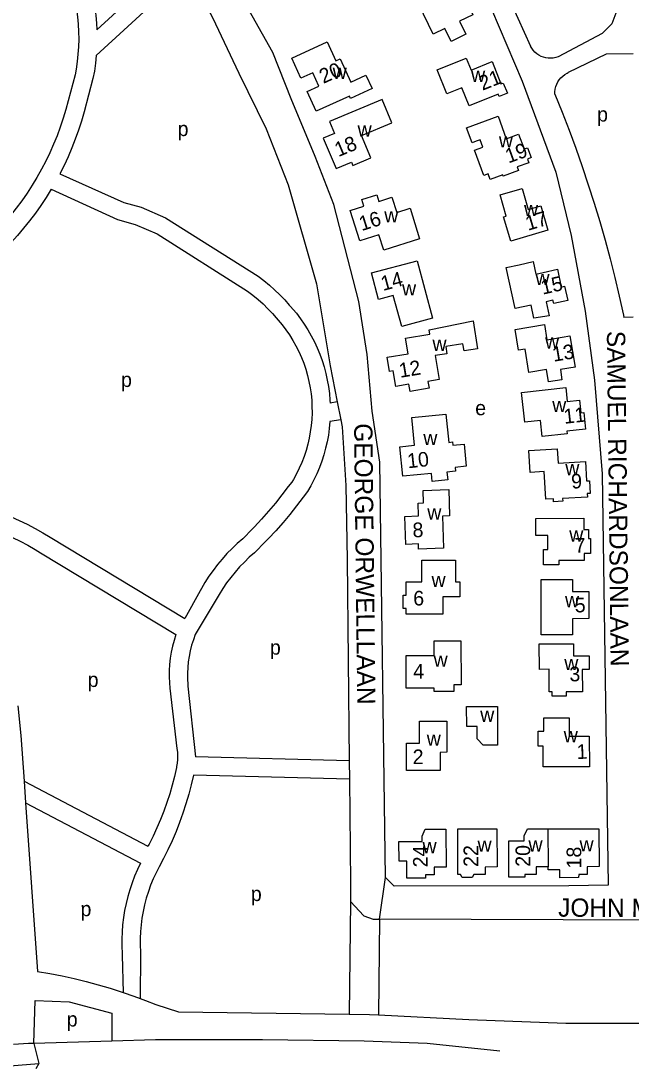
# Model space of a CAD drawing. Extents: x 159441 to 162086, y 388175 to 389787.
# Drawn here: x 160721.2 to 160888, y 388341.7 to 388628.7 of the extents above; entities that cross this region are included whole.
import ezdxf

# ---------------------------------------------------------------- set-up
doc = ezdxf.new("R2010")
doc.units = 0
for name, color, linetype in [('BLT_Basislijn', 7, 'Continuous'), ('BLT_Bebouwing', 7, 'Continuous'), ('BLT_Centroide', 7, 'Continuous'), ('BLT_Huisnummer', 7, 'Continuous'), ('BLT_Onderverdeling_panden', 7, 'Continuous'), ('BLT_Straatnaam', 7, 'Continuous'), ('BLT_Vlakafsluiter', 7, 'Continuous')]:
    doc.layers.add(name, color=color, linetype=linetype)

msp = doc.modelspace()

# ---------------------------------------------------------------- linework, layer by layer
at = {"layer": 'BLT_Basislijn'}
for p, q in [((160764.4, 388646.91), (160741.96, 388626.36)), ((160790.1, 388620.12), (160776.07, 388645)), ((160766.83, 388642.36), (160741.79, 388619.32)), ((160849.86, 388631.97), (160858.24, 388612.25)), ((160795.11, 388607.49), (160790.1, 388620.12)), ((160736, 388614), (160733.47, 388604.57)), ((160740.9, 388613.03), (160738.48, 388603.9)), ((160858.24, 388612.25), (160867.44, 388587.44)), ((160801.66, 388591.68), (160795.11, 388607.49)), ((160806.76, 388578.6), (160801.66, 388591.68)), ((160867.44, 388587.44), (160871.62, 388570.08)), ((160813.59, 388552.05), (160806.76, 388578.6)), ((160871.62, 388570.08), (160875.53, 388549.44)), ((160815.86, 388537.6), (160813.59, 388552.05)), ((160794.79, 388550.78), (160796.51, 388548.82)), ((160875.53, 388549.44), (160878.07, 388530.53)), ((160790.98, 388547.55), (160792.6, 388545.7)), ((160888.59, 388547.74), (160886.08, 388547.71)), ((160817.21, 388522.04), (160815.86, 388537.6)), ((160878.07, 388530.53), (160880.15, 388504.97)), ((160807.7, 388524.6), (160805.75, 388524.25)), ((160807.7, 388524.6), (160808.66, 388519.69)), ((160808.66, 388519.69), (160805.68, 388519.2)), ((160819.3, 388508.13), (160817.21, 388522.04)), ((160820.86, 388394.59), (160819.3, 388508.13)), ((160795.27, 388502.68), (160794.3, 388501.46)), ((160880.15, 388504.97), (160881.77, 388392.5)), ((160799.53, 388500.07), (160798.34, 388498.52)), ((160784.52, 388489.89), (160781.86, 388487.19)), ((160729.2, 388487.58), (160766.01, 388465.42)), ((160788.09, 388486.39), (160785.07, 388483.35)), ((160726.52, 388483.36), (160763.56, 388461.01)), ((160770.18, 388472.92), (160766.01, 388465.42)), ((160774.57, 388470.54), (160768.88, 388460.99)), ((160761.9, 388446.38), (160763.85, 388429.84)), ((160766.88, 388446.87), (160768.91, 388427.56)), ((160810.95, 388426.47), (160768.91, 388427.56)), ((160810.95, 388426.47), (160811, 388421.47)), ((160811, 388421.47), (160768.37, 388422.58)), ((160722.05, 388420.9), (160722.46, 388415.03)), ((160722.05, 388420.9), (160755.92, 388403.12)), ((160722.46, 388415.03), (160725.75, 388368.86)), ((160722.46, 388415.03), (160753.9, 388398.53)), ((160823.23, 388392.23), (160820.86, 388394.59)), ((160871.04, 388392.3), (160823.23, 388392.23)), ((160881.77, 388392.5), (160871.04, 388392.3)), ((160811.32, 388388), (160810.93, 388357.24)), ((160819.26, 388383.2), (160818.93, 388357.04)), ((161022.53, 388382.49), (160819.26, 388383.2)), ((160748.91, 388373.35), (160749.15, 388363.15)), ((160753.89, 388373.72), (160753.84, 388361.48)), ((160700, 388341.68), (160726.1, 388343.74))]:
    msp.add_line(p, q, dxfattribs=at)
for points in [[(160883.29, 388692.57), (160883.14, 388691.94), (160883.88, 388630.89), (160882.77, 388627.93), (160880.18, 388625.34), (160868.07, 388618.97)], [(160834.82, 388675.22), (160855.33, 388633.29), (160860.57, 388621.89)], [(160731.05, 388657.99), (160732.27, 388656.23), (160733.43, 388654.43), (160734.53, 388652.58), (160735.55, 388650.69), (160736.5, 388648.77), (160737.38, 388646.81), (160738.18, 388644.82), (160738.92, 388642.8), (160739.57, 388640.75), (160740.15, 388638.69), (160740.65, 388636.6), (160741.07, 388634.49), (160741.42, 388632.38), (160741.68, 388630.25), (160741.87, 388628.11), (160741.96, 388626.36)], [(160727.35, 388654.58), (160728.5, 388652.88), (160729.58, 388651.14), (160730.6, 388649.36), (160731.54, 388647.53), (160732.42, 388645.68), (160733.22, 388643.79), (160733.94, 388641.87), (160734.6, 388639.93), (160735.17, 388637.96), (160735.67, 388635.97), (160736.09, 388633.96), (160736.43, 388631.94), (160736.69, 388629.9), (160736.87, 388627.86), (160736.97, 388625.81), (160737, 388623.76), (160736.94, 388621.71), (160736.8, 388619.66), (160736.59, 388617.62), (160736.29, 388615.59), (160736, 388614)], [(160766.83, 388642.36), (160773.59, 388629.71), (160780.79, 388614.45), (160788.26, 388599.28), (160794.27, 388583.92), (160802, 388556.84), (160805.78, 388534.43), (160807.7, 388524.6)], [(160868.07, 388618.97), (160867.43, 388618.75), (160866.76, 388618.6), (160866.08, 388618.53), (160865.4, 388618.54), (160864.72, 388618.64), (160864.06, 388618.81), (160863.43, 388619.05), (160862.83, 388619.37), (160862.27, 388619.76), (160861.75, 388620.21), (160861.3, 388620.72), (160860.9, 388621.27), (160860.57, 388621.89)], [(160741.79, 388619.32), (160741.57, 388617.18), (160741.27, 388615.06), (160740.9, 388613.03)], [(160888.59, 388619.8), (160881.27, 388619.68), (160870.84, 388614.61)], [(160867.18, 388608.69), (160867.19, 388609.4), (160867.29, 388610.1), (160867.46, 388610.78), (160867.7, 388611.44), (160868.02, 388612.07), (160868.41, 388612.66), (160868.87, 388613.2), (160869.38, 388613.69), (160869.94, 388614.11), (160870.55, 388614.47), (160870.84, 388614.61)], [(160867.18, 388608.69), (160869.16, 388603.8), (160871.07, 388598.88), (160872.9, 388593.93), (160874.65, 388588.96), (160876.33, 388583.96), (160877.94, 388578.93), (160879.47, 388573.88), (160880.92, 388568.8), (160882.29, 388563.71), (160883.59, 388558.6), (160884.81, 388553.46), (160885.95, 388548.31), (160886.08, 388547.71)], [(160733.47, 388604.57), (160732.75, 388602.15), (160731.94, 388599.75), (160731.06, 388597.37), (160730.11, 388595.03), (160729.08, 388592.71), (160727.98, 388590.43), (160726.81, 388588.19), (160725.57, 388585.98), (160724.26, 388583.81), (160722.88, 388581.69), (160721.44, 388579.61), (160719.93, 388577.58), (160718.35, 388575.59), (160716.72, 388573.66), (160715.02, 388571.78), (160713.27, 388569.95), (160711.46, 388568.18), (160709.59, 388566.47), (160707.67, 388564.82), (160705.7, 388563.23), (160704.12, 388562.02)], [(160738.48, 388603.9), (160737.75, 388601.39), (160736.95, 388598.91), (160736.07, 388596.45), (160735.11, 388594.02), (160734.08, 388591.62), (160732.98, 388589.26), (160731.83, 388586.97)], [(160731.83, 388586.97), (160749.36, 388579.15), (160754.07, 388577.81), (160760.75, 388574.96), (160786.08, 388558.93)], [(160729.46, 388582.73), (160728.08, 388580.51), (160726.64, 388578.33), (160725.14, 388576.2), (160723.57, 388574.11), (160721.93, 388572.08), (160720.24, 388570.09), (160718.49, 388568.16), (160716.67, 388566.28), (160714.8, 388564.46), (160712.88, 388562.7), (160710.9, 388561), (160708.87, 388559.36), (160707.1, 388558.01)], [(160729.46, 388582.73), (160747.63, 388574.45), (160752.39, 388573.09), (160758.42, 388570.52), (160783.15, 388554.87)], [(160786.08, 388558.93), (160787.63, 388557.76), (160789.13, 388556.53), (160790.58, 388555.24), (160791.98, 388553.89), (160793.32, 388552.48), (160794.59, 388551.02), (160794.79, 388550.78)], [(160783.15, 388554.87), (160784.62, 388553.77), (160786.04, 388552.6), (160787.4, 388551.37), (160788.71, 388550.08), (160789.96, 388548.74), (160790.98, 388547.55)], [(160796.51, 388548.82), (160797.63, 388547.35), (160798.69, 388545.83), (160799.67, 388544.28), (160800.59, 388542.68), (160801.44, 388541.04), (160802.22, 388539.36), (160802.92, 388537.66), (160803.55, 388535.93), (160804.1, 388534.17), (160804.58, 388532.38), (160804.98, 388530.58), (160805.3, 388528.77), (160805.54, 388526.94), (160805.7, 388525.1), (160805.75, 388524.25)], [(160792.6, 388545.7), (160793.65, 388544.32), (160794.64, 388542.89), (160795.56, 388541.42), (160796.4, 388539.91), (160797.18, 388538.36), (160797.89, 388536.78), (160798.52, 388535.17), (160799.08, 388533.52), (160799.56, 388531.86), (160799.96, 388530.17), (160800.28, 388528.47), (160800.53, 388526.76), (160800.7, 388525.03), (160800.78, 388523.3), (160800.79, 388521.57), (160800.71, 388519.83), (160800.56, 388518.11), (160800.33, 388516.39), (160800.02, 388514.69), (160799.63, 388513), (160799.16, 388511.33), (160798.62, 388509.68), (160798, 388508.06), (160797.3, 388506.48), (160796.54, 388504.92), (160795.7, 388503.4), (160795.27, 388502.68)], [(160808.66, 388519.69), (160809.04, 388517.76), (160810.03, 388501.75), (160810.4, 388481.53), (160810.95, 388426.47)], [(160805.68, 388519.2), (160805.51, 388517.36), (160805.26, 388515.53), (160804.92, 388513.72), (160804.51, 388511.92), (160804.02, 388510.14), (160803.46, 388508.39), (160802.82, 388506.66), (160802.1, 388504.96), (160801.32, 388503.29), (160800.46, 388501.65), (160799.53, 388500.07)], [(160794.3, 388501.46), (160792.57, 388499.15), (160790.78, 388496.9), (160788.93, 388494.69), (160787.02, 388492.54), (160785.05, 388490.44), (160784.52, 388489.89)], [(160798.34, 388498.52), (160796.58, 388496.16), (160794.75, 388493.85), (160792.86, 388491.59), (160790.91, 388489.38), (160788.9, 388487.22), (160788.09, 388486.39)], [(160711.7, 388495.71), (160714, 388494.94), (160716.28, 388494.11), (160718.53, 388493.19), (160720.74, 388492.21), (160722.93, 388491.15), (160725.08, 388490.02), (160727.18, 388488.82), (160729.2, 388487.58)], [(160710.21, 388490.93), (160712.43, 388490.2), (160714.63, 388489.38), (160716.79, 388488.49), (160718.93, 388487.53), (160721.03, 388486.5), (160723.1, 388485.4), (160725.13, 388484.22), (160726.52, 388483.36)], [(160781.86, 388487.19), (160780.37, 388485.89), (160778.93, 388484.53), (160777.54, 388483.11), (160776.21, 388481.64), (160774.95, 388480.12), (160773.74, 388478.55), (160772.61, 388476.93), (160771.53, 388475.27), (160770.53, 388473.56), (160770.18, 388472.92)], [(160785.07, 388483.35), (160783.65, 388482.11), (160782.29, 388480.82), (160780.98, 388479.47), (160779.74, 388478.07), (160778.55, 388476.62), (160777.43, 388475.11), (160776.37, 388473.56), (160775.38, 388471.97), (160774.57, 388470.54)], [(160763.56, 388461.01), (160763.06, 388459.41), (160762.64, 388457.79), (160762.3, 388456.15), (160762.04, 388454.5), (160761.86, 388452.83), (160761.76, 388451.16), (160761.73, 388449.48), (160761.79, 388447.81), (160761.9, 388446.38)], [(160768.88, 388460.99), (160768.34, 388459.54), (160767.88, 388458.05), (160767.49, 388456.55), (160767.18, 388455.03), (160766.95, 388453.5), (160766.81, 388451.95), (160766.74, 388450.4), (160766.75, 388448.85), (160766.84, 388447.3), (160766.88, 388446.87)], [(160720.38, 388441.53), (160721.16, 388433.4), (160722.05, 388420.9)], [(160763.85, 388429.84), (160763.99, 388428.85), (160764.05, 388427.85), (160764.03, 388426.85), (160763.93, 388425.86), (160763.75, 388424.88), (160763.7, 388424.65)], [(160763.7, 388424.65), (160763.17, 388422.22), (160762.57, 388419.81), (160761.88, 388417.43), (160761.13, 388415.06), (160760.29, 388412.73), (160759.38, 388410.42), (160758.4, 388408.14), (160757.35, 388405.89), (160756.22, 388403.68), (160755.92, 388403.12)], [(160768.37, 388422.58), (160767.77, 388419.94), (160767.09, 388417.33), (160766.33, 388414.74), (160765.49, 388412.17), (160764.59, 388409.62), (160763.6, 388407.11), (160762.54, 388404.62), (160761.41, 388402.17), (160760.2, 388399.75), (160759.01, 388397.52)], [(160811, 388421.47), (160811.28, 388393.01), (160811.32, 388388)], [(160753.9, 388398.53), (160753.05, 388396.76), (160752.28, 388394.95), (160751.58, 388393.12), (160750.96, 388391.25), (160750.42, 388389.37), (160749.95, 388387.46), (160749.56, 388385.54), (160749.24, 388383.6), (160749.01, 388381.65), (160748.86, 388379.69), (160748.78, 388377.73), (160748.79, 388375.77), (160748.88, 388373.8), (160748.91, 388373.35)], [(160759.01, 388397.52), (160758.16, 388395.86), (160757.38, 388394.18), (160756.67, 388392.46), (160756.04, 388390.71), (160755.48, 388388.93), (160755.01, 388387.14), (160754.6, 388385.32), (160754.28, 388383.49), (160754.04, 388381.65), (160753.87, 388379.8), (160753.79, 388377.94), (160753.78, 388376.08), (160753.86, 388374.23), (160753.89, 388373.72)], [(160811.32, 388388), (160814.92, 388384.11), (160817.48, 388383.21), (160819.26, 388383.2)], [(160725.75, 388368.86), (160729.11, 388368.29), (160732.44, 388367.65), (160735.77, 388366.92), (160739.07, 388366.12), (160742.36, 388365.24), (160745.62, 388364.28), (160748.86, 388363.24), (160749.15, 388363.15)], [(160749.15, 388363.15), (160752.07, 388362.14), (160753.84, 388361.48)], [(160753.84, 388361.48), (160755.26, 388360.95), (160758.07, 388359.83)], [(160724.74, 388349.2), (160725.07, 388360.95), (160734.35, 388360.6), (160746.04, 388357.51), (160746.04, 388349.83)], [(160758.07, 388359.83), (160764.26, 388357.85), (160810.93, 388357.24)], [(160810.93, 388357.24), (160816.52, 388357.16), (160818.93, 388357.04)], [(160818.93, 388357.04), (160843.69, 388355.79), (160870.16, 388354.75), (160898.36, 388354.75)], [(160852.19, 388347.06), (160832.28, 388349.16), (160815.1, 388349.84), (160787.25, 388350.19), (160758.03, 388350.19), (160746.04, 388349.83)], [(160724.74, 388349.2), (160723.31, 388349.16), (160719.12, 388348.92)], [(160746.04, 388349.83), (160724.74, 388349.2)]]:
    msp.add_lwpolyline(points, dxfattribs=at)
at = {"layer": 'BLT_Bebouwing'}
for points in [[(160829.98, 388633.24), (160833.21, 388634.83), (160831.49, 388638.33), (160835.35, 388640.23), (160837.07, 388636.73), (160840.75, 388638.54), (160842.02, 388635.98), (160843.35, 388636.65), (160844.82, 388633.68), (160843.47, 388633.05), (160844.73, 388630.46), (160841.15, 388628.7), (160842.9, 388625.1), (160838.84, 388623.09), (160837.07, 388626.7), (160833.95, 388625.16)], [(160863.45, 388476.03), (160872.02, 388476.03), (160872.05, 388472.74), (160876.52, 388472.74), (160876.52, 388465.35), (160872.03, 388465.32), (160872.03, 388460.94), (160863.43, 388460.93)], [(160843.07, 388441.29), (160851.5, 388441.31), (160851.54, 388430.77), (160847.64, 388430.75), (160845.95, 388432.46), (160845.93, 388435.86), (160843.09, 388435.85)], [(160831.76, 388407.77), (160837.39, 388407.8), (160837.46, 388397.43), (160834.18, 388397.41), (160834.17, 388395.32), (160831.82, 388395.32), (160831.83, 388394.42), (160826.72, 388394.41), (160826.71, 388399.03), (160824.59, 388399.02), (160824.56, 388404.41), (160830.92, 388404.45), (160830.91, 388405.85)], [(160840.67, 388407.84), (160851.37, 388407.84), (160851.43, 388397.47), (160848.12, 388397.44), (160848.12, 388395.38), (160845.08, 388395.37), (160844.62, 388394.62), (160841.87, 388394.62), (160841.44, 388395.36), (160840.67, 388395.36)]]:
    msp.add_lwpolyline(points, close=True, dxfattribs=at)
for points in [[(160795.29, 388618.61), (160804.95, 388623), (160807.32, 388617.8), (160808.52, 388618.35), (160811.39, 388612.04), (160815.52, 388613.93)], [(160815.52, 388613.93), (160817.2, 388610.27), (160811.32, 388607.57), (160811.04, 388608.19), (160801.92, 388604.05), (160799.44, 388609.5), (160802.65, 388610.96), (160800.99, 388614.6), (160797.78, 388613.14), (160795.29, 388618.61)], [(160835, 388615.41), (160842.97, 388618.58), (160844.27, 388615.32), (160850.05, 388617.62), (160852.45, 388611.52), (160853.1, 388611.77), (160854.22, 388608.96), (160851.93, 388608.06)], [(160851.93, 388608.06), (160851.67, 388608.71), (160843.76, 388605.56), (160841.8, 388610.49), (160837.62, 388608.82), (160835, 388615.41)], [(160819.96, 388607.25), (160805.6, 388601.22), (160806.97, 388597.97), (160803.88, 388596.67), (160807.36, 388588.37), (160811.56, 388590.13), (160811.94, 388589.22), (160816.92, 388591.32), (160814.36, 388597.41), (160822.63, 388600.89), (160819.96, 388607.25)], [(160843.08, 388599.55), (160851.68, 388602.7), (160853.93, 388596.55), (160857.29, 388597.78), (160858.77, 388593.74), (160859.76, 388594.05), (160860.72, 388591.37), (160859.74, 388591), (160860.12, 388590), (160856.93, 388588.84), (160857.29, 388587.87), (160853.09, 388586.34), (160852.96, 388586.64), (160849.52, 388585.39), (160848.97, 388586.92), (160847.77, 388586.49), (160845.27, 388593.41), (160847.54, 388594.22), (160846.82, 388596.22), (160845.71, 388595.85), (160844.58, 388595.43), (160843.08, 388599.55)], [(160852.22, 388581.17), (160858.23, 388582.96), (160859.94, 388577.21), (160863.33, 388578.22), (160865.31, 388571.52), (160855.18, 388568.51), (160853.2, 388575.2), (160853.93, 388575.41), (160852.22, 388581.17)], [(160811.21, 388576.94), (160815, 388578.13), (160814.45, 388579.89), (160818.56, 388581.18), (160819.11, 388579.42), (160822.65, 388580.53), (160823.96, 388576.38), (160827.61, 388577.53), (160830.23, 388569.2), (160820.4, 388566.12), (160819.1, 388570.26), (160813.83, 388568.61), (160811.21, 388576.94)], [(160817.07, 388559.84), (160829.53, 388563.19), (160833.75, 388547.52), (160825.31, 388545.25), (160823.03, 388553.71), (160819.01, 388552.63), (160817.07, 388559.84)], [(160853.86, 388561.3), (160857.43, 388562.11), (160861.29, 388562.97), (160862.04, 388559.54), (160864.04, 388559.99), (160867.88, 388560.86), (160868.97, 388556.01), (160869.87, 388556.21), (160870.74, 388552.33), (160866.91, 388551.47), (160866.69, 388552.41), (160864.81, 388551.99), (160865.67, 388548.17), (160861.49, 388547.49), (160860.69, 388551.06), (160856.38, 388550.09), (160853.86, 388561.3)], [(160826.37, 388541.99), (160833.04, 388543.1), (160832.84, 388544.31), (160844.87, 388546.75), (160846.04, 388539.15), (160842.39, 388538.54), (160842.06, 388540.5), (160837.39, 388539.71), (160837.7, 388537.77), (160834.48, 388537.24), (160835.56, 388530.69), (160832.5, 388530.18), (160832.81, 388528.34), (160827.59, 388527.48), (160827.27, 388529.42), (160823.71, 388528.83), (160823.01, 388533.09), (160822.02, 388532.93), (160821.38, 388536.8), (160827.08, 388537.74), (160826.37, 388541.99)], [(160856.32, 388544.42), (160864.33, 388545.74), (160865.02, 388541.58), (160871.33, 388542.62), (160872.74, 388534.11), (160868.72, 388533.45), (160869.13, 388530.6), (160865.47, 388530.06), (160864.92, 388533.45), (160860.1, 388532.66), (160859.06, 388538.99), (160857.26, 388538.7), (160856.32, 388544.42)], [(160858.1, 388527.21), (160870.16, 388528.51), (160870.57, 388524.74), (160873.9, 388525.1), (160874.27, 388521.62), (160875.08, 388521.7), (160875.57, 388517.18), (160870.5, 388516.63), (160870.58, 388515.88), (160863.72, 388515.14), (160863.25, 388519.52), (160858.98, 388519.06), (160858.1, 388527.21)], [(160828.06, 388520.29), (160837.39, 388521.27), (160838.21, 388513.54), (160839.22, 388513.68), (160839.33, 388512.73), (160842.36, 388513.04), (160842.96, 388506.99), (160839.97, 388506.66), (160840.05, 388505.7), (160837.64, 388505.4), (160837.91, 388503.25), (160833.68, 388502.82), (160833.49, 388505.05), (160825.66, 388504.34), (160824.82, 388512.34), (160828.86, 388512.77), (160828.06, 388520.29)], [(160860.12, 388511.35), (160867.82, 388511.81), (160868.06, 388507.88), (160875.56, 388508.33), (160875.88, 388503), (160876.65, 388503.05), (160876.86, 388499.59), (160876.04, 388499.54), (160876.09, 388498.6), (160869.33, 388498.2), (160869.37, 388497.46), (160866.85, 388497.31), (160866.8, 388498.14), (160864.71, 388498.01), (160864.26, 388505.57), (160860.48, 388505.34), (160860.12, 388511.35)], [(160831.19, 388500.37), (160838.17, 388500.62), (160838.43, 388493.41), (160836.43, 388493.34), (160836.75, 388484.58), (160829.93, 388484.34), (160829.89, 388485.32), (160829.88, 388485.76), (160826.49, 388485.63), (160826.21, 388493.29), (160829.93, 388493.42), (160829.8, 388496.94), (160831.32, 388497), (160831.19, 388500.37)], [(160861.99, 388492.74), (160875.11, 388492.82), (160875.12, 388489.72), (160876.41, 388489.73), (160876.42, 388487.29), (160876.95, 388487.29), (160876.97, 388483.14), (160875.22, 388483.13), (160875.23, 388481.26), (160868.32, 388481.22), (160868.32, 388480.05), (160864.13, 388480.03), (160864.11, 388484.23), (160865.32, 388484.23), (160865.3, 388488.06), (160862.02, 388488.04), (160861.99, 388492.74)], [(160830.81, 388481.33), (160840.03, 388481.35), (160840.04, 388475.4), (160841.23, 388475.4), (160841.24, 388471.34), (160836.54, 388471.33), (160836.55, 388466.6), (160826.52, 388466.59), (160826.52, 388468.14), (160825.7, 388468.14), (160825.69, 388471.76), (160826.51, 388471.76), (160826.5, 388475.38), (160830.83, 388475.39), (160830.81, 388481.33)], [(160826.54, 388455.23), (160834.23, 388455.24), (160834.23, 388459.25), (160841.53, 388459.26), (160841.55, 388447.21), (160839.54, 388447.21), (160839.55, 388445.45), (160834.16, 388445.45), (160834.16, 388446.34), (160826.55, 388446.33), (160826.54, 388455.23)], [(160862.95, 388458.43), (160872.28, 388458.44), (160872.29, 388455.2), (160876.56, 388455.21), (160876.56, 388451.48), (160874.71, 388451.48), (160874.72, 388445.34), (160870.3, 388445.34), (160870.3, 388444.13), (160866.46, 388444.13), (160866.46, 388445.33), (160865.67, 388445.33), (160865.66, 388451.49), (160862.96, 388451.48), (160862.95, 388458.43)], [(160830.21, 388437.33), (160837.67, 388437.35), (160837.69, 388428.8), (160835.86, 388428.79), (160835.87, 388423.84), (160826.64, 388423.82), (160826.62, 388431.28), (160830.23, 388431.29), (160830.21, 388437.33)], [(160864.14, 388438.21), (160871.15, 388438.22), (160871.15, 388433.23), (160876.62, 388433.24), (160876.63, 388424.84), (160864.03, 388424.82), (160864.02, 388430.47), (160862.63, 388430.47), (160862.62, 388434.62), (160864.14, 388434.62), (160864.14, 388438.21)], [(160865.36, 388397.51), (160862.06, 388397.48), (160862.06, 388395.39), (160859.01, 388395.4), (160859.01, 388394.65), (160854.6, 388394.66), (160854.6, 388404.57), (160858.83, 388404.57), (160858.83, 388405.97), (160859.7, 388407.89), (160865.29, 388407.89)], [(160865.29, 388407.89), (160871.99, 388407.91), (160873.66, 388407.91), (160879.25, 388407.91), (160879.32, 388397.56), (160876.02, 388397.5), (160876.02, 388395.44), (160873.73, 388395.43), (160873.69, 388394.56), (160868.56, 388394.53), (160868.56, 388396.63), (160865.37, 388396.71), (160865.36, 388397.51)]]:
    msp.add_lwpolyline(points, dxfattribs=at)
at = {"layer": 'BLT_Onderverdeling_panden'}
msp.add_line((160865.29, 388407.89), (160865.36, 388397.51), dxfattribs=at)
at = {"layer": 'BLT_Vlakafsluiter'}
msp.add_line((160819.26, 388383.2), (160820.86, 388394.59), dxfattribs=at)
msp.add_lwpolyline([(160724.74, 388349.2), (160726.1, 388343.74), (160725.31, 388342.24)], dxfattribs=at)

# ---------------------------------------------------------------- texts
at = {"layer": 'BLT_Centroide'}
for s, p in [('w', (160806.44, 388612.91)), ('w', (160844.28, 388612.06)), ('p', (160878.75, 388601.24)), ('p', (160764.04, 388597.27)), ('w', (160813.25, 388597.11)), ('w', (160851.89, 388594.16)), ('w', (160858.77, 388575.38)), ('w', (160820.54, 388573.66)), ('w', (160861.89, 388556.53)), ('w', (160825.41, 388553.69)), ('w', (160833.72, 388538.53)), ('w', (160864.53, 388539.19)), ('p', (160748.56, 388528.68)), ('e', (160845.42, 388520.96)), ('w', (160866.47, 388521.81)), ('w', (160831.22, 388512.78)), ('w', (160870.05, 388504.56)), ('w', (160832.31, 388492.41)), ('w', (160871.13, 388486.41)), ('w', (160833.47, 388473.97)), ('w', (160869.97, 388468.47)), ('p', (160789.28, 388455.5)), ('w', (160834.04, 388452.19)), ('w', (160869.77, 388451.28)), ('p', (160739.44, 388446.66)), ('w', (160846.78, 388437.13)), ('w', (160832.16, 388430.59)), ('w', (160869.62, 388431.53)), ('w', (160846.05, 388401.61)), ('w', (160859.98, 388401.64)), ('w', (160873.94, 388401.7)), ('w', (160831.01, 388401.19)), ('p', (160784.07, 388388.14)), ('p', (160737.49, 388384)), ('p', (160733.73, 388353.84))]:
    msp.add_text(s, height=4, dxfattribs=at).set_placement(p)
at = {"layer": 'BLT_Huisnummer'}
for s, rotation, p in [('20', 24.5079, (160803.9, 388611.52)), ('21', 21.6929, (160847.41, 388609.65)), ('18', 22.8148, (160808.01, 388591.5)), ('19', 20.0208, (160854.51, 388589.76)), ('16', 17.4147, (160814.37, 388571.28)), ('17', 16.5367, (160859.85, 388571.37)), ('14', 15.0734, (160820.22, 388554.91)), ('15', 12.6899, (160863.86, 388553.9)), ('13', 9.3529, (160866.84, 388535.56)), ('12', 9.3679, (160824.91, 388531.17)), ('11', 6.1702, (160869.83, 388518.6)), ('10', 6.0172, (160827.02, 388506.44)), ('9', 3.4157, (160871.78, 388500.86)), ('8', 2.0986, (160828.35, 388487.57)), ('7', 1.6621, (160872.68, 388483.34)), ('6', 0.1302, (160828.48, 388468.94)), ('5', 1.6621, (160872.69, 388467.03)), ('4', 0.1302, (160828.48, 388448.97)), ('3', 1.6621, (160871.23, 388448.17)), ('1', 1.6621, (160873.2, 388426.97)), ('2', 0.1302, (160828.32, 388425.57)), ('24', 90.0063, (160832.42, 388397.35)), ('22', 90.0063, (160846.23, 388397.48)), ('20', 90.0063, (160860.45, 388397.51)), ('18', 90.0063, (160874.41, 388397.05))]:
    msp.add_text(s, height=4, rotation=rotation, dxfattribs=at).set_placement(p)
at = {"layer": 'BLT_Straatnaam'}
for s, rotation, p in [('SAMUEL RICHARDSONLAAN', 270.6502, (160881.42, 388544)), ('GEORGE ORWELLLAAN', 270.6461, (160812.29, 388518.73)), ('JOHN MILTONLAAN', 359.6704, (160868.09, 388383.87))]:
    msp.add_text(s, height=5, rotation=rotation, dxfattribs=at).set_placement(p)

doc.saveas('drawing.dxf')
